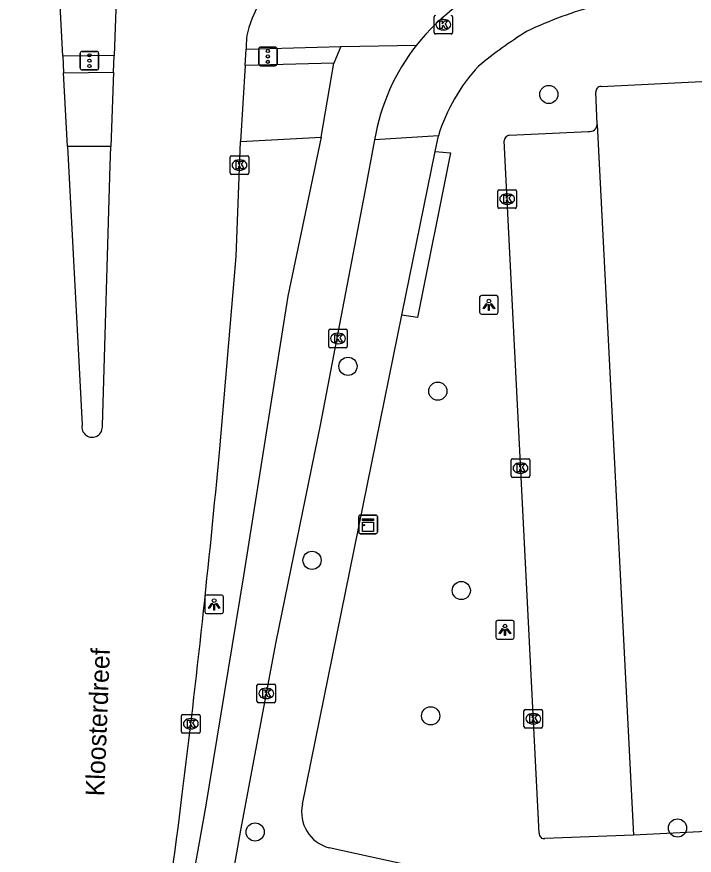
# Model space of a CAD drawing. Extents: x 160026 to 161302, y 384757 to 385701.
# Drawn here: x 160839.9 to 160876.35, y 385265.91 to 385310.99 of the extents above; entities that cross this region are included whole.
import ezdxf

# ---------------------------------------------------------------- set-up
doc = ezdxf.new("R2010")
doc.units = 0
for name, color, linetype in [('IMGEO_Boom', 7, 'Continuous'), ('IMGEO_Fietspad_open', 7, 'Continuous'), ('IMGEO_Kast', 7, 'Continuous'), ('IMGEO_Kolk', 7, 'Continuous'), ('IMGEO_Lichtpunt', 7, 'Continuous'), ('IMGEO_Muur', 7, 'Continuous'), ('IMGEO_Openbare_ruimte_label', 7, 'Continuous'), ('IMGEO_Parkeervlak_open', 7, 'Continuous'), ('IMGEO_Rijbaan_lokaal_gesloten', 7, 'Continuous'), ('IMGEO_Rijbaan_lokaal_open', 7, 'Continuous'), ('IMGEO_Verkeersregelinstallatiepaal', 7, 'Continuous'), ('IMGEO_Voetpad_open', 7, 'Continuous')]:
    doc.layers.add(name, color=color, linetype=linetype)

msp = doc.modelspace()

# ---------------------------------------------------------------- linework, layer by layer
at = {"layer": 'IMGEO_Boom'}
for centre in [(160868.526, 385306.815), (160857.719, 385292.197), (160862.553, 385290.859), (160855.789, 385281.766), (160863.815, 385280.139), (160862.17, 385273.402), (160875.45, 385267.37), (160852.724, 385267.156)]:
    msp.add_circle(centre, 0.489, dxfattribs=at)
at = {"layer": 'IMGEO_Fietspad_open'}
for points in [[(160852.238, 385309.252), (160857.335, 385309.384)], [(160857.335, 385309.384), (160856.965, 385308.499)], [(160857.335, 385309.384), (160861.406, 385309.469)], [(160845.133, 385308.903), (160842.377, 385308.872)], [(160856.27, 385304.523), (160856.965, 385308.499)], [(160859.149, 385304.375), (160858.629, 385301.571), (160856.221, 385289.034), (160853.846, 385277.381), (160851.941, 385267.247), (160849.501, 385253.411), (160848.894, 385250), (160847.207, 385240.526), (160843.344, 385222.33), (160839.826, 385208.232), (160837.259, 385197.132), (160824.493, 385149.9)], [(160856.27, 385304.523), (160854.481, 385295.968), (160852.094, 385280.925), (160850.051, 385268.497), (160846.744, 385250), (160846.268, 385247.336)]]:
    msp.add_lwpolyline(points, dxfattribs=at)
for centre, radius, start, end in [((160870.409, 385302.312), 11.501, 110.5799, 141.516), ((160870.331, 385302.467), 11.344, 141.8874, 170.3192)]:
    msp.add_arc(centre, radius, start, end, dxfattribs=at)
at = {"layer": 'IMGEO_Kast'}
for p, q in [((160858.301, 385283.272), (160858.301, 385284.113)), ((160858.301, 385284.113), (160858.301, 385283.272)), ((160858.376, 385284.197), (160859.217, 385284.197)), ((160859.217, 385284.197), (160858.376, 385284.197)), ((160859.301, 385284.122), (160859.301, 385283.281)), ((160859.301, 385283.281), (160859.301, 385284.122)), ((160859.226, 385283.197), (160858.385, 385283.197)), ((160858.385, 385283.197), (160859.226, 385283.197))]:
    msp.add_line(p, q, dxfattribs=at)
for points in [[(160858.496, 385283.987), (160859.096, 385283.987), (160859.096, 385283.902), (160858.496, 385283.902), (160858.496, 385283.987)], [(160858.496, 385283.812), (160859.096, 385283.812), (160859.096, 385283.323), (160858.496, 385283.323), (160858.496, 385283.812)]]:
    msp.add_lwpolyline(points, dxfattribs=at)
msp.add_circle((160858.58, 385283.661), 0.0377, dxfattribs=at)
for centre, start, end in [((160858.379, 385284.119), 92.4484, 184.2845), ((160858.379, 385284.119), 92.4484, 184.2845), ((160859.223, 385284.119), 2.4484, 94.2845), ((160859.223, 385284.119), 2.4484, 94.2845), ((160858.379, 385283.275), 182.4484, 274.2845), ((160858.379, 385283.275), 182.4484, 274.2845), ((160859.223, 385283.275), 272.4484, 4.2845), ((160859.223, 385283.275), 272.4484, 4.2845)]:
    msp.add_arc(centre, 0.0779, start, end, dxfattribs=at)
at = {"layer": 'IMGEO_Kolk'}
for p, q in [((160862.35, 385310.139), (160862.35, 385310.991)), ((160863.351, 385310.991), (160863.351, 385310.139)), ((160862.838, 385310.845), (160862.863, 385310.845)), ((160863.277, 385310.065), (160862.425, 385310.065)), ((160862.861, 385310.285), (160862.836, 385310.285)), ((160851.383, 385302.592), (160851.383, 385303.444)), ((160851.458, 385303.518), (160852.31, 385303.518)), ((160851.871, 385303.298), (160851.896, 385303.298)), ((160852.384, 385303.444), (160852.384, 385302.592)), ((160852.31, 385302.518), (160851.458, 385302.518)), ((160851.894, 385302.738), (160851.869, 385302.738)), ((160865.785, 385300.765), (160865.785, 385301.617)), ((160865.86, 385301.691), (160866.712, 385301.691)), ((160866.786, 385301.617), (160866.786, 385300.765)), ((160866.273, 385301.471), (160866.298, 385301.471)), ((160866.712, 385300.691), (160865.86, 385300.691)), ((160866.296, 385300.911), (160866.271, 385300.911)), ((160856.684, 385293.267), (160856.684, 385294.119)), ((160856.759, 385294.193), (160857.611, 385294.193)), ((160857.172, 385293.973), (160857.197, 385293.973)), ((160857.685, 385294.119), (160857.685, 385293.267)), ((160857.195, 385293.413), (160857.17, 385293.413)), ((160857.611, 385293.193), (160856.759, 385293.193)), ((160866.501, 385286.3), (160866.501, 385287.152)), ((160866.576, 385287.226), (160867.428, 385287.226)), ((160867.502, 385287.152), (160867.502, 385286.3)), ((160866.989, 385287.006), (160867.014, 385287.006)), ((160867.428, 385286.226), (160866.576, 385286.226)), ((160867.012, 385286.446), (160866.987, 385286.446)), ((160852.825, 385274.183), (160852.825, 385275.035)), ((160852.9, 385275.109), (160853.752, 385275.109)), ((160853.313, 385274.889), (160853.338, 385274.889)), ((160853.826, 385275.035), (160853.826, 385274.183)), ((160853.752, 385274.109), (160852.9, 385274.109)), ((160853.336, 385274.329), (160853.311, 385274.329)), ((160867.189, 385272.822), (160867.189, 385273.674)), ((160867.264, 385273.748), (160868.116, 385273.748)), ((160867.677, 385273.528), (160867.702, 385273.528)), ((160868.19, 385273.674), (160868.19, 385272.822)), ((160848.765, 385272.549), (160848.765, 385273.401)), ((160848.84, 385273.475), (160849.692, 385273.475)), ((160849.253, 385273.255), (160849.278, 385273.255)), ((160849.766, 385273.401), (160849.766, 385272.549)), ((160849.276, 385272.695), (160849.251, 385272.695)), ((160868.116, 385272.748), (160867.264, 385272.748)), ((160867.7, 385272.968), (160867.675, 385272.968)), ((160849.692, 385272.475), (160848.84, 385272.475))]:
    msp.add_line(p, q, dxfattribs=at)
for points in [[(160862.35, 385310.139), (160862.35, 385310.991)], [(160863.351, 385310.991), (160863.351, 385310.139)], [(160862.671, 385310.765), (160862.794, 385310.765), (160862.794, 385310.614), (160862.924, 385310.765), (160863.088, 385310.765), (160862.942, 385310.614), (160863.095, 385310.365), (160862.943, 385310.365), (160862.858, 385310.529), (160862.794, 385310.462), (160862.794, 385310.365), (160862.671, 385310.365), (160862.671, 385310.765)], [(160863.277, 385310.065), (160862.425, 385310.065)], [(160851.383, 385302.592), (160851.383, 385303.444)], [(160851.458, 385303.518), (160852.31, 385303.518)], [(160852.384, 385303.444), (160852.384, 385302.592)], [(160851.704, 385303.218), (160851.827, 385303.218), (160851.827, 385303.067), (160851.957, 385303.218), (160852.121, 385303.218), (160851.975, 385303.067), (160852.128, 385302.818), (160851.976, 385302.818), (160851.891, 385302.982), (160851.827, 385302.915), (160851.827, 385302.818), (160851.704, 385302.818), (160851.704, 385303.218)], [(160852.31, 385302.518), (160851.458, 385302.518)], [(160865.785, 385300.765), (160865.785, 385301.617)], [(160865.86, 385301.691), (160866.712, 385301.691)], [(160866.786, 385301.617), (160866.786, 385300.765)], [(160866.106, 385301.391), (160866.229, 385301.391), (160866.229, 385301.24), (160866.359, 385301.391), (160866.523, 385301.391), (160866.377, 385301.24), (160866.53, 385300.991), (160866.378, 385300.991), (160866.293, 385301.155), (160866.229, 385301.088), (160866.229, 385300.991), (160866.106, 385300.991), (160866.106, 385301.391)], [(160866.712, 385300.691), (160865.86, 385300.691)], [(160856.684, 385293.267), (160856.684, 385294.119)], [(160856.759, 385294.193), (160857.611, 385294.193)], [(160857.005, 385293.893), (160857.128, 385293.893), (160857.128, 385293.742), (160857.258, 385293.893), (160857.422, 385293.893), (160857.276, 385293.742), (160857.429, 385293.493), (160857.277, 385293.493), (160857.192, 385293.657), (160857.128, 385293.59), (160857.128, 385293.493), (160857.005, 385293.493), (160857.005, 385293.893)], [(160857.685, 385294.119), (160857.685, 385293.267)], [(160857.611, 385293.193), (160856.759, 385293.193)], [(160866.501, 385286.3), (160866.501, 385287.152)], [(160866.576, 385287.226), (160867.428, 385287.226)], [(160867.502, 385287.152), (160867.502, 385286.3)], [(160866.822, 385286.926), (160866.945, 385286.926), (160866.945, 385286.775), (160867.075, 385286.926), (160867.239, 385286.926), (160867.093, 385286.775), (160867.246, 385286.526), (160867.094, 385286.526), (160867.009, 385286.69), (160866.945, 385286.623), (160866.945, 385286.526), (160866.822, 385286.526), (160866.822, 385286.926)], [(160867.428, 385286.226), (160866.576, 385286.226)], [(160852.825, 385274.183), (160852.825, 385275.035)], [(160852.9, 385275.109), (160853.752, 385275.109)], [(160853.826, 385275.035), (160853.826, 385274.183)], [(160853.146, 385274.809), (160853.269, 385274.809), (160853.269, 385274.658), (160853.399, 385274.809), (160853.563, 385274.809), (160853.417, 385274.658), (160853.57, 385274.409), (160853.418, 385274.409), (160853.333, 385274.573), (160853.269, 385274.506), (160853.269, 385274.409), (160853.146, 385274.409), (160853.146, 385274.809)], [(160853.752, 385274.109), (160852.9, 385274.109)], [(160867.189, 385272.822), (160867.189, 385273.674)], [(160867.264, 385273.748), (160868.116, 385273.748)], [(160868.19, 385273.674), (160868.19, 385272.822)], [(160848.765, 385272.549), (160848.765, 385273.401)], [(160848.84, 385273.475), (160849.692, 385273.475)], [(160849.086, 385273.175), (160849.209, 385273.175), (160849.209, 385273.024), (160849.339, 385273.175), (160849.503, 385273.175), (160849.357, 385273.024), (160849.51, 385272.775), (160849.358, 385272.775), (160849.273, 385272.939), (160849.209, 385272.872), (160849.209, 385272.775), (160849.086, 385272.775), (160849.086, 385273.175)], [(160849.766, 385273.401), (160849.766, 385272.549)], [(160867.51, 385273.448), (160867.633, 385273.448), (160867.633, 385273.297), (160867.763, 385273.448), (160867.927, 385273.448), (160867.781, 385273.297), (160867.934, 385273.048), (160867.782, 385273.048), (160867.697, 385273.212), (160867.633, 385273.145), (160867.633, 385273.048), (160867.51, 385273.048), (160867.51, 385273.448)], [(160868.116, 385272.748), (160867.264, 385272.748)], [(160849.692, 385272.475), (160848.84, 385272.475)]]:
    msp.add_lwpolyline(points, dxfattribs=at)
for centre, start, end in [((160862.427, 385310.989), 91.552, 178.448), ((160862.427, 385310.989), 91.552, 178.448), ((160863.275, 385310.989), 1.552, 88.448), ((160863.275, 385310.989), 1.552, 88.448), ((160862.427, 385310.141), 181.552, 268.448), ((160862.427, 385310.141), 181.552, 268.448), ((160863.275, 385310.141), 271.552, 358.448), ((160863.275, 385310.141), 271.552, 358.448), ((160851.46, 385303.442), 91.552, 178.448), ((160851.46, 385303.442), 91.552, 178.448), ((160852.308, 385303.442), 1.552, 88.448), ((160852.308, 385303.442), 1.552, 88.448), ((160851.46, 385302.594), 181.552, 268.448), ((160851.46, 385302.594), 181.552, 268.448), ((160852.308, 385302.594), 271.552, 358.448), ((160852.308, 385302.594), 271.552, 358.448), ((160865.862, 385301.615), 91.552, 178.448), ((160865.862, 385301.615), 91.552, 178.448), ((160866.71, 385301.615), 1.552, 88.448), ((160866.71, 385301.615), 1.552, 88.448), ((160865.862, 385300.767), 181.552, 268.448), ((160865.862, 385300.767), 181.552, 268.448), ((160866.71, 385300.767), 271.552, 358.448), ((160866.71, 385300.767), 271.552, 358.448), ((160856.761, 385294.117), 91.552, 178.448), ((160856.761, 385294.117), 91.552, 178.448), ((160857.609, 385294.117), 1.552, 88.448), ((160857.609, 385294.117), 1.552, 88.448), ((160856.761, 385293.269), 181.552, 268.448), ((160856.761, 385293.269), 181.552, 268.448), ((160857.609, 385293.269), 271.552, 358.448), ((160857.609, 385293.269), 271.552, 358.448), ((160866.578, 385287.15), 91.552, 178.448), ((160866.578, 385287.15), 91.552, 178.448), ((160867.426, 385287.15), 1.552, 88.448), ((160867.426, 385287.15), 1.552, 88.448), ((160866.578, 385286.302), 181.552, 268.448), ((160866.578, 385286.302), 181.552, 268.448), ((160867.426, 385286.302), 271.552, 358.448), ((160867.426, 385286.302), 271.552, 358.448), ((160852.902, 385275.033), 91.552, 178.448), ((160852.902, 385275.033), 91.552, 178.448), ((160853.75, 385275.033), 1.552, 88.448), ((160853.75, 385275.033), 1.552, 88.448), ((160852.902, 385274.185), 181.552, 268.448), ((160852.902, 385274.185), 181.552, 268.448), ((160853.75, 385274.185), 271.552, 358.448), ((160853.75, 385274.185), 271.552, 358.448), ((160867.266, 385273.672), 91.552, 178.448), ((160867.266, 385273.672), 91.552, 178.448), ((160868.114, 385273.672), 1.552, 88.448), ((160868.114, 385273.672), 1.552, 88.448), ((160848.842, 385273.399), 91.552, 178.448), ((160848.842, 385273.399), 91.552, 178.448), ((160849.69, 385273.399), 1.552, 88.448), ((160849.69, 385273.399), 1.552, 88.448), ((160867.266, 385272.824), 181.552, 268.448), ((160867.266, 385272.824), 181.552, 268.448), ((160868.114, 385272.824), 271.552, 358.448), ((160868.114, 385272.824), 271.552, 358.448), ((160848.842, 385272.551), 181.552, 268.448), ((160848.842, 385272.551), 181.552, 268.448), ((160849.69, 385272.551), 271.552, 358.448), ((160849.69, 385272.551), 271.552, 358.448)]:
    msp.add_arc(centre, 0.0765, start, end, dxfattribs=at)
for centre, major_axis, ratio, start_param, end_param in [((160862.837, 385310.565), (-0.387, 0.002), 0.722429, 4.712389, 7.853982), ((160862.862, 385310.565), (-0.39, 0.002), 0.717154, 1.570796, 4.712389), ((160851.87, 385303.018), (-0.387, 0.002), 0.722429, 4.712389, 7.853982), ((160851.895, 385303.018), (-0.39, 0.002), 0.717154, 1.570796, 4.712389), ((160866.272, 385301.191), (-0.387, 0.002), 0.722429, 4.712389, 7.853982), ((160866.297, 385301.191), (-0.39, 0.002), 0.717154, 1.570796, 4.712389), ((160857.171, 385293.693), (-0.387, 0.002), 0.722429, 4.712389, 7.853982), ((160857.196, 385293.693), (-0.39, 0.002), 0.717154, 1.570796, 4.712389), ((160866.988, 385286.726), (-0.387, 0.002), 0.722429, 4.712389, 7.853982), ((160867.013, 385286.726), (-0.39, 0.002), 0.717154, 1.570796, 4.712389), ((160853.312, 385274.609), (-0.387, 0.002), 0.722429, 4.712389, 7.853982), ((160853.337, 385274.609), (-0.39, 0.002), 0.717154, 1.570796, 4.712389), ((160867.676, 385273.248), (-0.387, 0.002), 0.722429, 4.712389, 7.853982), ((160867.701, 385273.248), (-0.39, 0.002), 0.717154, 1.570796, 4.712389), ((160849.252, 385272.975), (-0.387, 0.002), 0.722429, 4.712389, 7.853982), ((160849.277, 385272.975), (-0.39, 0.002), 0.717154, 1.570796, 4.712389)]:
    msp.add_ellipse(centre, major_axis=major_axis, ratio=ratio, start_param=start_param, end_param=end_param, dxfattribs=at)
at = {"layer": 'IMGEO_Lichtpunt'}
for p, q in [((160864.802, 385295.906), (160864.802, 385295.099)), ((160864.802, 385295.906), (160864.802, 385295.099)), ((160865.704, 385296.001), (160864.896, 385296.001)), ((160865.704, 385296.001), (160864.896, 385296.001)), ((160865.798, 385295.099), (160865.798, 385295.906)), ((160865.798, 385295.099), (160865.798, 385295.906)), ((160864.896, 385295.005), (160865.704, 385295.005)), ((160864.896, 385295.005), (160865.704, 385295.005)), ((160850.924, 385279.894), (160850.116, 385279.894)), ((160850.924, 385279.894), (160850.116, 385279.894)), ((160850.022, 385279.799), (160850.022, 385278.992)), ((160850.022, 385279.799), (160850.022, 385278.992)), ((160851.018, 385278.992), (160851.018, 385279.799)), ((160851.018, 385278.992), (160851.018, 385279.799)), ((160850.116, 385278.898), (160850.924, 385278.898)), ((160850.116, 385278.898), (160850.924, 385278.898)), ((160866.57, 385278.53), (160865.762, 385278.53)), ((160866.57, 385278.53), (160865.762, 385278.53)), ((160865.668, 385278.435), (160865.668, 385277.628)), ((160865.668, 385278.435), (160865.668, 385277.628)), ((160866.664, 385277.628), (160866.664, 385278.435)), ((160866.664, 385277.628), (160866.664, 385278.435)), ((160865.762, 385277.534), (160866.57, 385277.534)), ((160865.762, 385277.534), (160866.57, 385277.534))]:
    msp.add_line(p, q, dxfattribs=at)
for points in [[(160865.176, 385295.57), (160865.215, 385295.542), (160865.027, 385295.28), (160864.989, 385295.307), (160865.176, 385295.57)], [(160865.278, 385295.522), (160865.325, 385295.522), (160865.325, 385295.2), (160865.278, 385295.2), (160865.278, 385295.522)], [(160865.388, 385295.542), (160865.426, 385295.569), (160865.613, 385295.307), (160865.574, 385295.279), (160865.388, 385295.542)], [(160850.396, 385279.463), (160850.435, 385279.435), (160850.247, 385279.173), (160850.209, 385279.2), (160850.396, 385279.463)], [(160850.498, 385279.415), (160850.545, 385279.415), (160850.545, 385279.093), (160850.498, 385279.093), (160850.498, 385279.415)], [(160850.608, 385279.435), (160850.646, 385279.462), (160850.833, 385279.2), (160850.794, 385279.172), (160850.608, 385279.435)], [(160866.042, 385278.099), (160866.081, 385278.071), (160865.893, 385277.809), (160865.855, 385277.836), (160866.042, 385278.099)], [(160866.144, 385278.051), (160866.191, 385278.051), (160866.191, 385277.729), (160866.144, 385277.729), (160866.144, 385278.051)], [(160866.254, 385278.071), (160866.292, 385278.098), (160866.479, 385277.836), (160866.44, 385277.808), (160866.254, 385278.071)]]:
    msp.add_lwpolyline(points, dxfattribs=at)
for centre in [(160865.301, 385295.704), (160850.521, 385279.597), (160866.167, 385278.233)]:
    msp.add_circle(centre, 0.0994, dxfattribs=at)
for centre, start, end in [((160864.896, 385295.906), 90, 180), ((160864.896, 385295.906), 90, 180), ((160865.704, 385295.906), 0, 90), ((160865.704, 385295.906), 0, 90), ((160864.896, 385295.099), 180, 270), ((160864.896, 385295.099), 180, 270), ((160865.704, 385295.099), 270, 0), ((160865.704, 385295.099), 270, 360), ((160850.116, 385279.799), 90, 180), ((160850.116, 385279.799), 90, 180), ((160850.924, 385279.799), 0, 90), ((160850.924, 385279.799), 0, 90), ((160850.116, 385278.992), 180, 270), ((160850.116, 385278.992), 180, 270), ((160850.924, 385278.992), 270, 0), ((160850.924, 385278.992), 270, 360), ((160865.762, 385278.435), 90, 180), ((160865.762, 385278.435), 90, 180), ((160866.57, 385278.435), 0, 90), ((160866.57, 385278.435), 0, 90), ((160865.762, 385277.628), 180, 270), ((160865.762, 385277.628), 180, 270), ((160866.57, 385277.628), 270, 0), ((160866.57, 385277.628), 270, 360)]:
    msp.add_arc(centre, 0.0946, start, end, dxfattribs=at)
at = {"layer": 'IMGEO_Muur'}
for points in [[(160860.622, 385294.947), (160862.415, 385303.755)], [(160862.415, 385303.755), (160863.237, 385303.672), (160861.454, 385294.826), (160860.622, 385294.947)]]:
    msp.add_lwpolyline(points, dxfattribs=at)
at = {"layer": 'IMGEO_Parkeervlak_open'}
for points in [[(160866.416, 385304.622), (160870.654, 385304.821)], [(160868.014, 385267.096), (160866.123, 385304.316)], [(160873.076, 385266.99), (160868.318, 385266.803)]]:
    msp.add_lwpolyline(points, dxfattribs=at)
for centre, radius, start, end in [((160870.71, 385305.242), 0.425, 262.396, 354.8945), ((160866.436, 385304.309), 0.313, 93.7332, 178.7533), ((160868.272, 385267.059), 0.261, 171.9334, 280.1778)]:
    msp.add_arc(centre, radius, start, end, dxfattribs=at)
at = {"layer": 'IMGEO_Rijbaan_lokaal_gesloten'}
for points in [[(160842.377, 385308.872), (160842.214, 385311.956)], [(160845.243, 385311.91), (160845.133, 385308.903)], [(160852.194, 385308.362), (160852.195, 385308.37), (160852.238, 385309.252)], [(160842.377, 385308.872), (160842.424, 385307.974)], [(160845.101, 385308.013), (160845.133, 385308.903)], [(160852.194, 385308.362), (160851.929, 385304.282)], [(160842.633, 385304.013), (160842.424, 385307.974)], [(160845.101, 385308.013), (160844.956, 385304.015)], [(160850.825, 385287.754), (160851.701, 385298.1), (160851.929, 385304.282)], [(160842.633, 385304.013), (160843.413, 385289.048)], [(160844.505, 385289.011), (160844.919, 385303), (160844.956, 385304.015)]]:
    msp.add_lwpolyline(points, dxfattribs=at)
for centre, radius, start, end in [((160863.025, 385306.534), 11.334, 149.26, 159.9418), ((160856.417, 385309.341), 4.18, 165.026, 181.2189), ((160843.956, 385288.939), 0.554, 168.5993, 7.5195), ((160233.89, 385345.398), 619.623, 352.934635, 354.662048), ((160471.882, 385316.53), 379.887, 349.91378, 352.84041)]:
    msp.add_arc(centre, radius, start, end, dxfattribs=at)
at = {"layer": 'IMGEO_Rijbaan_lokaal_open'}
for points in [[(160871.338, 385307.24), (160934.451, 385310.385)], [(160871.133, 385305.204), (160871.051, 385306.93)], [(160871.133, 385305.204), (160873.076, 385266.99)], [(160878.091, 385267.239), (160873.076, 385266.99)]]:
    msp.add_lwpolyline(points, dxfattribs=at)
msp.add_arc((160871.339, 385306.951), 0.289, 90.294, 184.1186, dxfattribs=at)
at = {"layer": 'IMGEO_Verkeersregelinstallatiepaal'}
for p, q in [((160852.916, 385308.459), (160852.916, 385309.259)), ((160852.916, 385309.259), (160852.916, 385308.459)), ((160853.016, 385309.359), (160853.806, 385309.359)), ((160853.806, 385309.359), (160853.016, 385309.359)), ((160853.906, 385309.259), (160853.906, 385308.459)), ((160853.906, 385308.459), (160853.906, 385309.259)), ((160843.316, 385308.23), (160843.316, 385309.03)), ((160843.316, 385309.03), (160843.316, 385308.23)), ((160843.416, 385309.13), (160844.206, 385309.13)), ((160844.206, 385309.13), (160843.416, 385309.13)), ((160844.306, 385309.03), (160844.306, 385308.23)), ((160844.306, 385308.23), (160844.306, 385309.03)), ((160853.806, 385308.359), (160853.016, 385308.359)), ((160853.016, 385308.359), (160853.806, 385308.359)), ((160844.206, 385308.13), (160843.416, 385308.13)), ((160843.416, 385308.13), (160844.206, 385308.13))]:
    msp.add_line(p, q, dxfattribs=at)
for centre in [(160853.411, 385309.149), (160843.811, 385308.92), (160843.811, 385308.63), (160853.411, 385308.859), (160843.811, 385308.34), (160853.411, 385308.569)]:
    msp.add_circle(centre, 0.085, dxfattribs=at)
for centre, start, end in [((160853.016, 385309.259), 90, 180), ((160853.016, 385309.259), 90, 180), ((160853.806, 385309.259), 0, 90), ((160853.806, 385309.259), 360, 90), ((160843.416, 385309.03), 90, 180), ((160843.416, 385309.03), 90, 180), ((160844.206, 385309.03), 0, 90), ((160844.206, 385309.03), 360, 90), ((160853.016, 385308.459), 180, 270), ((160853.016, 385308.459), 180, 270), ((160853.806, 385308.459), 270, 0), ((160853.806, 385308.459), 270, 0), ((160843.416, 385308.23), 180, 270), ((160843.416, 385308.23), 180, 270), ((160844.206, 385308.23), 270, 0), ((160844.206, 385308.23), 270, 0)]:
    msp.add_arc(centre, 0.1, start, end, dxfattribs=at)
at = {"layer": 'IMGEO_Voetpad_open'}
for points in [[(160856.965, 385308.499), (160852.194, 385308.362)], [(160842.424, 385307.974), (160845.101, 385308.013)], [(160851.929, 385304.282), (160856.27, 385304.523)], [(160862.586, 385304.594), (160859.149, 385304.375)], [(160862.415, 385303.755), (160862.586, 385304.594)], [(160844.956, 385304.015), (160842.633, 385304.013)], [(160855.269, 385268.646), (160860.622, 385294.947)], [(160904.191, 385255.897), (160856.709, 385266.306)]]:
    msp.add_lwpolyline(points, dxfattribs=at)
for centre, radius, start, end in [((160876.963, 385289.98), 22.397, 105.0079, 115.3999), ((160879.604, 385290.415), 23.279, 121.7446, 129.6742), ((160871.68, 385301.841), 9.501, 136.9029, 163.1595), ((160857.202, 385268.223), 1.979, 167.6506, 255.5644)]:
    msp.add_arc(centre, radius, start, end, dxfattribs=at)

# ---------------------------------------------------------------- texts
at = {"layer": 'IMGEO_Openbare_ruimte_label'}
msp.add_text('Kloosterdreef', height=1, rotation=87.7071, dxfattribs=at).set_placement((160844.598, 385269.066))

doc.saveas('drawing.dxf')
